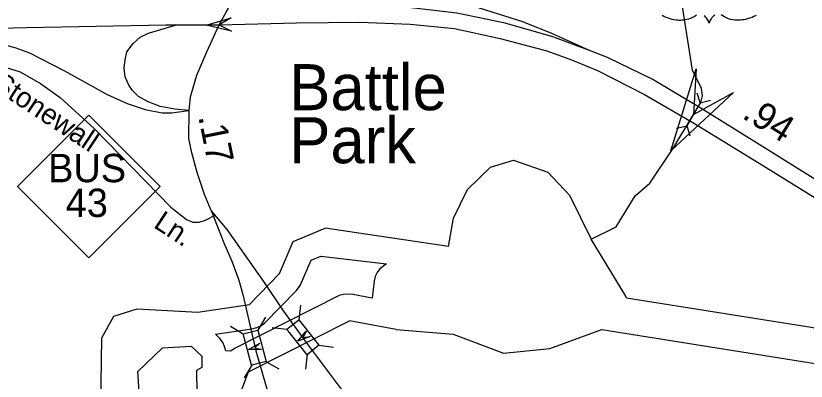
# Model space of a CAD drawing. Extents: x 2220236 to 2384410, y 720751 to 894131.
# Drawn here: x 2352561 to 2356251, y 806362 to 808068 of the extents above; entities that cross this region are included whole.
import ezdxf

# ---------------------------------------------------------------- set-up
doc = ezdxf.new("R2010")
doc.units = 0
for name, color, linetype in [('Exist Boundary Land Use Park Urban  Label', 7, 'Continuous'), ('Exist Hydrographic Buffer Line', 7, 'Continuous'), ('Exist Hydrographic Creek Single Shore', 7, 'Continuous'), ('Exist Hydrographic Island Shore', 7, 'Continuous'), ('Exist Hydrographic River Shore', 7, 'Continuous'), ('Exist Road Non-System Type 51', 7, 'Continuous'), ('Exist Road Non-System Type 51 Label', 7, 'Continuous'), ('Exist Road Primary Interstate Ramp 1 Lane Attributed', 7, 'Continuous'), ('Exist Road Primary NC Service Mileage Hundredths English Label', 7, 'Continuous'), ('Exist Road Primary NC Shield CELL', 7, 'Continuous'), ('Exist Road Primary NC Shield Number Label', 7, 'Continuous'), ('Exist Road Primary NC Structure Standard Bridge CELL', 7, 'Continuous'), ('Exist Road Primary NC UnDivided 4 Lane Attributed', 7, 'Continuous'), ('Exist Road Primary US Divided Attributed', 7, 'Continuous'), ('Exist Road Primary US Mileage Hundredths English Label', 7, 'Continuous'), ('Exist Road Primary US Ramp 1 Lane  Attributed', 7, 'Continuous'), ('Exist Road Primary US Shield CELL', 7, 'Continuous'), ('Exist Road Secondary Structure Culvert Attributed CELL', 7, 'Continuous'), ('Exist Road Secondary Structure Culvert CELL', 7, 'Continuous'), ('Exist Road Secondary Structure Standard Bridge Attributed CELL', 7, 'Continuous')]:
    doc.layers.add(name, color=color, linetype=linetype)

msp = doc.modelspace()

# ---------------------------------------------------------------- linework, layer by layer
at = {"layer": 'Exist Hydrographic Buffer Line'}
msp.add_lwpolyline([(2353563.2, 806501.6), (2353541.7, 806503.6), (2353536.1, 806523.9), (2353527.3, 806542.8), (2353515.4, 806560), (2353493.3, 806580.8), (2353663.1, 806606.3), (2353686.4, 806612.2), (2353705.3, 806621), (2353722.5, 806633), (2353871.4, 806784.8), (2353889.4, 806808.5), (2353940.7, 806926.8), (2353984.8, 806945.2), (2354292, 806909.5), (2354260.4, 806886.7), (2354248.3, 806869.6), (2354239.7, 806850.6), (2354234.1, 806830.4), (2354224.9, 806749.9), (2354134.5, 806766.8), (2354112.3, 806768.8), (2354091.6, 806767), (2354071.3, 806761.6), (2353586.2, 806516.7), (2353563.2, 806501.6)], dxfattribs=at)
at = {"layer": 'Exist Hydrographic Creek Single Shore'}
msp.add_lwpolyline([(2355247.6, 807025.3), (2355363.7, 807082.5), (2355453.7, 807227.3), (2355521.8, 807286.5), (2355628.6, 807446.9), (2355725.8, 807607.3), (2355759.8, 807663.2), (2355767.1, 807694.8), (2355762.2, 807728.8), (2355720.9, 807813.9), (2355662.6, 808180.8)], dxfattribs=at)
at = {"layer": 'Exist Hydrographic Island Shore'}
msp.add_lwpolyline([(2353080.6, 805791.2), (2353038.6, 805832.2), (2353069.5, 806023.9), (2353141.7, 806240.1), (2353131.7, 806407.1), (2353246.7, 806516.9), (2353379.6, 806525.6), (2353430.6, 806478.4), (2353430.6, 806425.9), (2353405.6, 806411.7), (2353408.7, 806201.8), (2353433.7, 806160.2), (2353418.7, 806028.2), (2353386.5, 805951.5), (2353155.7, 805791), (2353080.6, 805791.2)], dxfattribs=at)
at = {"layer": 'Exist Hydrographic River Shore'}
for p, q in [((2354581.6, 806991.5), (2354005.6, 807076.2)), ((2354336.6, 806604), (2354119.6, 806644.4))]:
    msp.add_line(p, q, dxfattribs=at)
for points in [[(2354581.6, 806991.5), (2354605.6, 807123.7), (2354670.6, 807257.7), (2354777.6, 807360.5), (2354885.7, 807394.4), (2355044.6, 807338.6), (2355145.7, 807231.2), (2355247.6, 807025.3)], [(2351491.6, 805611.5), (2351874.7, 805600.9), (2352041.6, 805561.8), (2352615.5, 805667.2), (2352822.6, 805754.5), (2352854.6, 805837.9), (2352885.6, 806055.7), (2352958.6, 806245.8), (2352962.7, 806564.3), (2353019.7, 806665.1), (2353127.6, 806699), (2353411.6, 806684.4), (2353652.7, 806720.5), (2353792.6, 806864.1), (2353856.7, 807014.4), (2354005.6, 807076.2)], [(2355413, 806751.3), (2355409.6, 806759.4), (2355247.6, 807025.3)], [(2355413, 806751.3), (2356509, 806576.1), (2356830.2, 806366.4), (2357354.3, 805830.6), (2357810.1, 805509.5), (2358237.7, 805126)], [(2351336.6, 805336), (2351635.6, 805407.3), (2351978.6, 805286.8), (2352394.7, 805323.4), (2353100.7, 805483.5), (2353340.6, 805644.3), (2353537.7, 805846), (2353619.7, 805970.8), (2353616.6, 806203.7), (2353599.6, 806278.5), (2353647.6, 806405.2), (2354119.6, 806644.4)], [(2354336.6, 806604), (2354603.8, 806582.1), (2354837.7, 806493.2), (2355054.7, 806515.1), (2355297.3, 806603.5)], [(2355297.3, 806603.5), (2356448.6, 806419.6), (2356733.1, 806233.9), (2357279.9, 805713.3), (2357689.3, 805397.5), (2358183.7, 804954)]]:
    msp.add_lwpolyline(points, dxfattribs=at)
at = {"layer": 'Exist Road Non-System Type 51'}
msp.add_line((2353817.8, 806701), (2353817.8, 806701), dxfattribs=at)
msp.add_lwpolyline([(2352289.3, 807832.4), (2352320.2, 807844), (2352385.6, 807848.9), (2352474.8, 807838.5), (2352581.8, 807805.8), (2352676.9, 807752.3), (2352769.1, 807686.8), (2352928.2, 807539.5), (2353284.9, 807175.1), (2353357.8, 807117.1), (2353387.5, 807103.7), (2353417.2, 807105.2), (2353447, 807114.1), (2353494.5, 807139.4)], dxfattribs=at)
at = {"layer": 'Exist Road Primary Interstate Ramp 1 Lane Attributed'}
for points in [[(2353371.2, 807626.6), (2353304.1, 807632.2), (2353235, 807645.3), (2353179.1, 807666.7), (2353134.7, 807691.4), (2353106.7, 807719.4), (2353088.6, 807744.1), (2353072.1, 807783.6), (2353067.2, 807823.1), (2353072.1, 807862.6), (2353080.4, 807900.5), (2353110, 807938.4), (2353141.2, 807968), (2353180.7, 807987.7), (2353312.1, 808026)], [(2352060.2, 807998), (2352429.5, 807953.4), (2352556.5, 807920.3), (2352625, 807895.5), (2352788.4, 807811.8), (2352987.6, 807700.9), (2353081.3, 807658.5), (2353164.5, 807631), (2353244.8, 807614.7), (2353289.4, 807614.7), (2353322.1, 807619.1), (2353371.2, 807626.6)]]:
    msp.add_lwpolyline(points, dxfattribs=at)
at = {"layer": 'Exist Road Primary NC Shield CELL'}
msp.add_lwpolyline([(2352569.4, 807270.4), (2352902.4, 807603.4), (2353235.4, 807270.4), (2352902.4, 806937.4)], close=True, dxfattribs=at)
at = {"layer": 'Exist Road Primary NC Structure Standard Bridge CELL'}
for p, q in [((2353890.6, 806716.5), (2353882.7, 806648)), ((2353726.9, 806660.1), (2353691.9, 806600.7)), ((2353564.1, 806618.1), (2353623.5, 806583)), ((2353758.9, 806612.1), (2353827.4, 806604.1)), ((2353976.3, 806529.4), (2354044.9, 806521.4)), ((2353729.3, 806454.3), (2353788.8, 806419.2)), ((2353922.3, 806486.5), (2353914.3, 806418)), ((2353662.5, 806437), (2353627.5, 806377.6))]:
    msp.add_line(p, q, dxfattribs=at)
for points in [[(2353882.7, 806648), (2353976.6, 806529.6), (2353921.3, 806485.7), (2353827.4, 806604.1)], [(2353691.9, 806600.7), (2353729.6, 806454.4), (2353661.3, 806436.7), (2353623.5, 806583)]]:
    msp.add_lwpolyline(points, close=True, dxfattribs=at)
at = {"layer": 'Exist Road Primary NC UnDivided 4 Lane Attributed'}
for points in [[(2353510.9, 808026.2), (2353543.3, 808085.5), (2353554.6, 808103.3)], [(2353371.2, 807626.6), (2353376.2, 807689.4), (2353406.7, 807790.7), (2353453.9, 807900.5), (2353510.9, 808026.2)], [(2353473.6, 807159.5), (2353442.5, 807233.9), (2353408.3, 807336.5), (2353383, 807428.7), (2353369.7, 807495.7), (2353371.2, 807626.6)], [(2353919.2, 806542.8), (2353808.2, 806695.4), (2353722, 806823.3), (2353548.3, 807070.5), (2353473.6, 807159.5)], [(2353473.6, 807159.5), (2353533, 807007.7), (2353570.1, 806921.7), (2353602.7, 806834.2), (2353620.5, 806766), (2353682, 806503.7)], [(2356308, 802947.4), (2356270.2, 803024), (2356012.6, 803414.4), (2355887.9, 803630.8), (2355790.4, 803765.6), (2355507.3, 804202.1), (2355362.5, 804434.3), (2355160.9, 804731.8), (2354963.2, 805055.2), (2354676.1, 805485.7), (2354434, 805830.5), (2354250.4, 806100), (2353919.2, 806542.8)], [(2353682, 806503.7), (2353791.9, 806122.5), (2353838.8, 805926), (2353869.9, 805835.6), (2353914.4, 805743.6), (2353994.4, 805616.1), (2354148, 805366.9), (2354259.2, 805203.8), (2354519.5, 804790.9), (2354727.5, 804455.6), (2355061.7, 803929.9), (2355347, 803483.3), (2355582.9, 803146.2), (2355866.4, 802709.3)]]:
    msp.add_lwpolyline(points, dxfattribs=at)
at = {"layer": 'Exist Road Primary US Divided Attributed'}
for points in [[(2355239.1, 807906.7), (2355068, 807969.2), (2354846.8, 808033), (2354620.5, 808081.1), (2354407.1, 808105.8), (2354182.1, 808113.7), (2353877.7, 808109.8), (2353767.5, 808106.1)], [(2353510.9, 808026.2), (2353871.2, 808035.6), (2354167.8, 808038.2), (2354403.2, 808029), (2354608.8, 808008.2), (2354823.4, 807961.4), (2355040.6, 807904.1), (2355156.4, 807862.4), (2355277.4, 807813), (2355496, 807701), (2355722.3, 807569.6), (2356031.9, 807379.5), (2356358.6, 807177.2)], [(2352060.2, 807998), (2352179.7, 808002.5), (2352299, 808005.5), (2352610.5, 808013), (2353262.4, 808026.4), (2353312.1, 808026)], [(2353312.1, 808026), (2353404.2, 808025.1), (2353510.9, 808026.2)], [(2356395.4, 807240.6), (2356077.4, 807439.4), (2355756.1, 807638.6), (2355532.4, 807772.6), (2355324.2, 807872.9), (2355239.1, 807906.7)]]:
    msp.add_lwpolyline(points, dxfattribs=at)
at = {"layer": 'Exist Road Primary US Ramp 1 Lane  Attributed'}
msp.add_lwpolyline([(2355239.1, 807906.7), (2355064.5, 807986.1), (2354927.9, 808040.4), (2354725.6, 808103.8), (2354584.1, 808140), (2354475.5, 808181.2), (2354417.9, 808205.9), (2354375.1, 808227.3), (2354317.6, 808258.6), (2354236.9, 808316.2), (2354172.8, 808359), (2354095.5, 808418.2), (2354028, 808477.5), (2353930.9, 808538.4), (2353854.3, 808574.8)], dxfattribs=at)
at = {"layer": 'Exist Road Primary US Shield CELL'}
for points in [[(2355739.8, 808071.1), (2355734.3, 808067.3), (2355728.3, 808063.5), (2355721.2, 808059.7), (2355715.9, 808057.3), (2355709.7, 808054.9), (2355702.4, 808052.4), (2355694.5, 808050.4), (2355686.4, 808048.8), (2355679.3, 808047.7), (2355671.6, 808047), (2355664.7, 808046.7), (2355657.5, 808046.8), (2355650.7, 808047.4), (2355642.9, 808048), (2355633.2, 808049.5), (2355625.1, 808051.3), (2355616.6, 808053.6), (2355607.9, 808056.3), (2355598.5, 808059.9), (2355586.8, 808065), (2355578.7, 808069.2)], [(2355825.3, 808070.8), (2355820.5, 808067.6), (2355816.9, 808064.8), (2355812.5, 808060.6), (2355809.4, 808057.1), (2355807.1, 808054.3), (2355802.6, 808047.3), (2355801, 808043.9), (2355799.4, 808039.6), (2355797.9, 808033.2), (2355795.9, 808041.3), (2355793.5, 808046.6), (2355790.8, 808051.2), (2355787.9, 808055.2), (2355783.5, 808060.3), (2355779.4, 808064.2), (2355774.6, 808068.2)], [(2356017.3, 808069.6), (2356007.3, 808064.5), (2355998.5, 808060.7), (2355987.1, 808056.4), (2355968.2, 808051.2), (2355961.2, 808049.7), (2355953, 808048.5), (2355945.4, 808047.7), (2355937.9, 808047.3), (2355927.9, 808047.3), (2355918, 808048), (2355908.5, 808049.4), (2355898.7, 808051.5), (2355888.5, 808054.5), (2355879.2, 808058.1), (2355869.8, 808062.8), (2355853.9, 808072.8)]]:
    msp.add_lwpolyline(points, dxfattribs=at)
at = {"layer": 'Exist Road Secondary Structure Culvert Attributed CELL'}
msp.add_lwpolyline([(2355912.5, 807710.2), (2355619.5, 807437.9), (2355737.1, 807820.2), (2355725.8, 807607.3)], close=True, dxfattribs=at)
at = {"layer": 'Exist Road Secondary Structure Culvert CELL'}
for p, q in [((2355741.1, 807708.4), (2355755.8, 807659.8)), ((2355805.1, 807671.9), (2355755.8, 807659.8)), ((2355695.8, 807554.8), (2355755.8, 807659.8)), ((2355646.5, 807542.8), (2355695.8, 807554.8)), ((2355710.5, 807506.2), (2355695.8, 807554.8))]:
    msp.add_line(p, q, dxfattribs=at)
at = {"layer": 'Exist Road Secondary Structure Standard Bridge Attributed CELL'}
for points in [[(2353568.5, 807996), (2353450, 808024.7), (2353567, 808059.1), (2353510.9, 808026.2)], [(2353935.5, 806569.8), (2353878.5, 806548.3), (2353917.1, 806595.4), (2353903.2, 806566)], [(2353708.8, 806509.2), (2353647.9, 806509.9), (2353701, 806539.8), (2353677.4, 806517.4)]]:
    msp.add_lwpolyline(points, close=True, dxfattribs=at)

# ---------------------------------------------------------------- texts
at = {"layer": 'Exist Boundary Land Use Park Urban  Label'}
for s, p in [('Battle', (2353838.5, 807627.3)), ('Park', (2353838.5, 807379.5))]:
    msp.add_text(s, height=215, dxfattribs=at).set_placement(p)
at = {"layer": 'Exist Road Non-System Type 51 Label'}
for s, p in [('Stonewall', (2352447.4, 807731.2)), ('Ln.', (2353199.7, 807083.3))]:
    msp.add_text(s, height=95, rotation=326.659, dxfattribs=at).set_placement(p)
at = {"layer": 'Exist Road Primary NC Service Mileage Hundredths English Label'}
msp.add_text('.17', height=125, rotation=281.3032, dxfattribs=at).set_placement((2353413, 807597.5))
at = {"layer": 'Exist Road Primary NC Shield Number Label'}
for s, p in [('BUS', (2352711.9, 807290.9)), ('43', (2352794, 807128.6))]:
    msp.add_text(s, height=132.5, dxfattribs=at).set_placement(p)
at = {"layer": 'Exist Road Primary US Mileage Hundredths English Label'}
msp.add_text('.94', height=125, rotation=328.2101, dxfattribs=at).set_placement((2355947.3, 807593.6))

doc.saveas('drawing.dxf')
